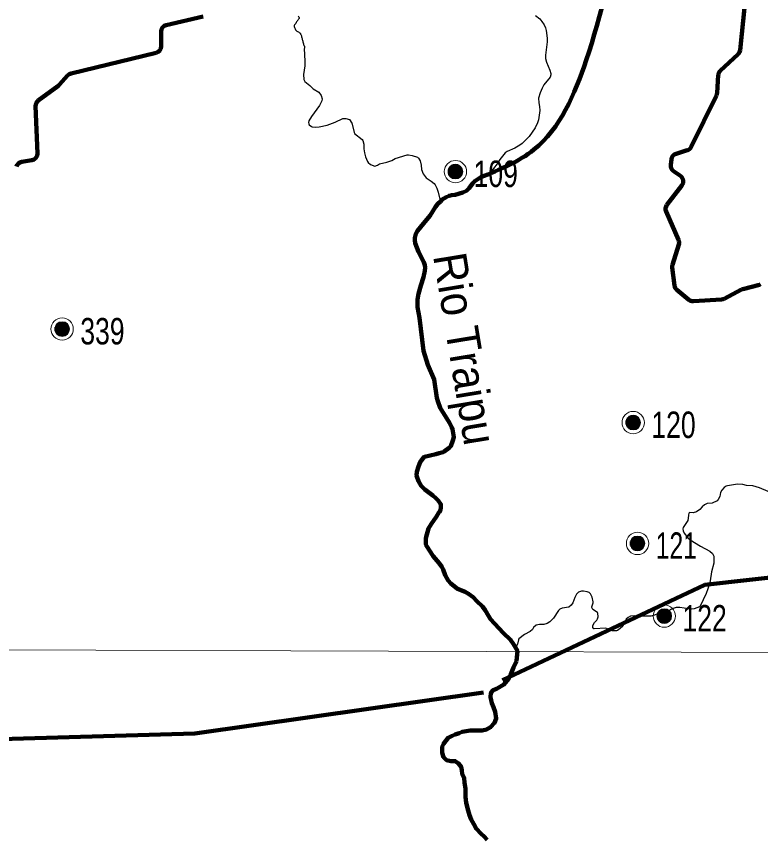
# Model space of a CAD drawing. Extents: x 553962 to 842807, y 8883888 to 9032388.
# Drawn here: x 730580 to 741822, y 8946421 to 8958845 of the extents above; entities that cross this region are included whole.
import ezdxf
from ezdxf.enums import TextEntityAlignment as Align

# ---------------------------------------------------------------- set-up
doc = ezdxf.new("R2010")
doc.units = 0
doc.header["$LTSCALE"] = 160
for name, color, linetype, lineweight in [('2', 7, 'Continuous', 13), ('21', 7, 'Continuous', 25), ('22', 7, 'Continuous', 35), ('27', 7, 'Continuous', 90), ('33', 7, 'Continuous', 13), ('7', 7, 'Continuous', 90)]:
    doc.layers.add(name, color=color, linetype=linetype, lineweight=lineweight)

msp = doc.modelspace()

# ---------------------------------------------------------------- linework, layer by layer
at = {"layer": '2'}
msp.add_line((565315.3, 8949866.8), (791497.7, 8949052.2), dxfattribs=at)
at = {"layer": '21'}
for points in [[(734837.4, 8958847.7), (734845.6, 8958838), (734853, 8958826), (734851.7, 8958813.5), (734841, 8958806.3), (734834.3, 8958793.6), (734826.8, 8958783.2), (734819.6, 8958772.8), (734812.1, 8958761.7), (734805.2, 8958751.1), (734799.5, 8958740), (734791.5, 8958729.7), (734781.1, 8958717.5), (734775.6, 8958705.8), (734774.8, 8958692.8), (734778.6, 8958679.1), (734783.7, 8958666.9), (734789.7, 8958655.6), (734797.2, 8958644.2), (734804.6, 8958632.4), (734815.2, 8958620.2), (734827.2, 8958615.9), (734839.7, 8958611.5), (734850.3, 8958604.2), (734860.7, 8958595.4), (734868.5, 8958585.5), (734875.6, 8958573.9), (734881.5, 8958562.3), (734884.5, 8958549.8), (734887.6, 8958536.7), (734889.9, 8958522.8), (734894.7, 8958509.9), (734898.2, 8958497.2), (734901.8, 8958484), (734905, 8958471.2), (734908.4, 8958459.1), (734912.4, 8958444.8), (734915.5, 8958432.2), (734918.6, 8958417.7), (734924.1, 8958405.6), (734930.5, 8958390.5), (734931.8, 8958377.5), (734933, 8958364.6), (734934.6, 8958360.2)], [(738423, 8958858.3), (738484.8, 8958807.8), (738518.2, 8958769.8)], [(738518.2, 8958769.8), (738553, 8958719.1), (738573.4, 8958671.6), (738584.2, 8958634.2), (738596.5, 8958516.6), (738595.5, 8958459.5), (738573.8, 8958260.1), (738574.3, 8958210.6), (738586, 8958151.5), (738636.9, 8958031.2), (738652.7, 8957981.1), (738654.3, 8957961.8), (738641.6, 8957929.6), (738548.2, 8957809.4), (738520.8, 8957759.5), (738492.3, 8957691), (738469.3, 8957611.9), (738471.1, 8957540.7), (738484.1, 8957483.4), (738489.5, 8957421.9), (738467.2, 8957284.5), (738453.4, 8957238.2), (738417.5, 8957163.1), (738326.3, 8957030.4), (738218, 8956923.9), (738186.3, 8956898.7), (738110, 8956853), (737993.5, 8956806), (737962, 8956783.2), (737881, 8956685.2), (737843.7, 8956619.2), (737789, 8956546.3), (737752.5, 8956505.2), (737714.4, 8956472.2), (737598.9, 8956418.2), (737504.9, 8956356), (737472.4, 8956325.7)], [(734927.5, 8958360.3), (734939, 8958171.4), (734935.7, 8958098.7), (734916.8, 8957966.9), (734921.7, 8957891.6), (734939, 8957863.7), (735013.5, 8957800), (735061, 8957752), (735146.6, 8957699.9), (735184.6, 8957651.3), (735196.8, 8957602.3), (735195.5, 8957569.3), (735158.9, 8957496.6), (735038.3, 8957331.8), (734996.3, 8957267.8), (734991.1, 8957244.5), (734995.8, 8957220.6), (735001.9, 8957208.7), (735035.1, 8957182), (735048.9, 8957175.4), (735102, 8957172.8), (735153.5, 8957176.6), (735272.3, 8957201.5), (735395, 8957245), (735511.8, 8957301.6), (735556.6, 8957302.6), (735610.7, 8957285.4), (735644.8, 8957232.6), (735686.2, 8957076.6), (735800.6, 8956987.3), (735813.5, 8956971.2), (735828, 8956914.6), (735827.4, 8956845.1), (735835.8, 8956785.5), (735854.7, 8956721.8), (735881.3, 8956651.3), (735892.6, 8956636), (735928.3, 8956605.5), (735994.1, 8956583.9), (736036.3, 8956595.8), (736065.4, 8956618.2), (736173.8, 8956640.7), (736249.4, 8956670.3), (736303.6, 8956698.2), (736484.3, 8956752.4), (736504.6, 8956754.1), (736560.1, 8956744.7), (736638.9, 8956717.1), (736653.7, 8956703.3), (736677, 8956664.6), (736695.8, 8956596.6), (736700.2, 8956530.8), (736723, 8956467.7), (736771.5, 8956408), (736847.3, 8956356.8), (736891.3, 8956319.1), (736906.1, 8956297.9), (736929.7, 8956249.7), (736951.9, 8956189.6), (736985.2, 8956045.4)], [(737472.4, 8956325.7), (737418.7, 8956252.2), (737418.7, 8956252.2), (737379.9, 8956210.5), (737322.3, 8956183.6), (737205.6, 8956151.2), (737156.3, 8956144.6), (737117.3, 8956134.5), (737071.6, 8956114.1), (737009.5, 8956078.2), (736986.8, 8956050.7), (736947.5, 8956013.9), (736911.1, 8955966.9), (736827.8, 8955836.5), (736730.5, 8955715.1), (736637.4, 8955606.6), (736612.6, 8955559.5), (736596.5, 8955498.8), (736596.9, 8955463.3), (736605.3, 8955420.7), (736653.1, 8955287.4), (736736, 8955131.5), (736748.2, 8955088.4), (736752.7, 8955048.8), (736749.8, 8954998.5), (736728.6, 8954905.6), (736687.7, 8954781.3), (736654.8, 8954650.4), (736639.8, 8954565.4), (736637.1, 8954522.9), (736639.7, 8954453.6), (736667, 8954290.4), (736732, 8953793.5), (736792.6, 8953579), (736888.8, 8953358.6), (736931.7, 8953081.8), (736945.3, 8953031.5), (736983.1, 8952931.3), (737123.4, 8952701.6), (737158.8, 8952633.3), (737167.3, 8952606.4), (737189.8, 8952488.2), (737175.2, 8952437.1), (737140.2, 8952353), (737118.4, 8952326.4), (737043.7, 8952268.4), (737024.6, 8952259.4), (736968.5, 8952246.4), (736915.8, 8952227.5), (736746.2, 8952191.8), (736734.2, 8952186), (736680.5, 8952109.1), (736652.4, 8952042.2), (736628, 8951962.5), (736626.1, 8951909.8), (736629.1, 8951890.4), (736652.2, 8951824.1), (736693.8, 8951753.5), (736751.8, 8951695.4), (736872.7, 8951604.6), (736918.3, 8951565.6), (736953.6, 8951528.3), (736987.1, 8951480.3), (736992.2, 8951466.2), (736991.6, 8951401.6)], [(741938.6, 8951667.3), (741808.5, 8951720.2), (741704.5, 8951751), (741611.1, 8951758.6), (741553.7, 8951769.6), (741475.3, 8951774.6), (741320.3, 8951752.9), (741303.4, 8951747.1), (741273, 8951726.1), (741237.6, 8951687.6), (741218.7, 8951651.1), (741204.4, 8951588), (741183, 8951543), (741167.8, 8951524.4)], [(741167.8, 8951524.4), (741089.3, 8951489), (741089.3, 8951489), (741016, 8951482.8), (740973, 8951465.6), (740940.3, 8951435.8), (740904, 8951394.2), (740853, 8951356.3), (740802.3, 8951342.2), (740743.8, 8951348.2)], [(736991.6, 8951401.6), (736977.6, 8951361.6), (736962.6, 8951350.4), (736923.5, 8951285.3), (736844.9, 8951173.2), (736806.8, 8951104.1), (736767.2, 8950959.9), (736766.7, 8950864.6), (736773.5, 8950843), (736873.1, 8950687.5), (736964, 8950582.3), (737005.9, 8950527.2), (737027.5, 8950484.6), (737056.7, 8950403.1), (737100.5, 8950322.1), (737144.6, 8950272.8), (737242.5, 8950194.6), (737359.4, 8950150.4), (737410.4, 8950121.1), (737478.1, 8950069.7), (737536.8, 8950007.6), (737622.1, 8949926.5), (737662.5, 8949873.3), (737710.3, 8949784.5), (737742.4, 8949737.3), (737932.5, 8949531.3), (738045.7, 8949425), (738090.7, 8949356.8), (738148, 8949255.8), (738136, 8949103.5)], [(740740.6, 8951344), (740732.7, 8951300.9), (740723.5, 8951227.5), (740653.5, 8951120.8), (740649.5, 8951099.8), (740653.7, 8951072.3), (740666.3, 8951035.6), (740724.8, 8950967.6), (740759, 8950935.8), (740915.7, 8950837.9), (741054.4, 8950764.3), (741094.9, 8950728.4), (741114.1, 8950689.2), (741117.5, 8950649.2), (741115.4, 8950581.4), (741081.2, 8950451.3), (741060.2, 8950314.6), (741048.6, 8950264.3), (741001.4, 8950124.1), (740907.9, 8949933.5), (740897.7, 8949920.9), (740820.4, 8949892.3), (740784.7, 8949888.2), (740735.3, 8949891.9), (740602.9, 8949913.7), (740548.3, 8949910.1), (740486.8, 8949891.4), (740420.3, 8949858.4), (740310.4, 8949835.8), (740220.6, 8949798.5), (740162.9, 8949782.6), (740084.8, 8949779.1), (739999.7, 8949781.3), (739910, 8949788.8), (739859.3, 8949781.2), (739821.4, 8949761.7), (739790.7, 8949737.8), (739761.1, 8949678), (739743.2, 8949632.1), (739700.3, 8949594.3), (739658.9, 8949566.6), (739643.6, 8949560.7), (739587.5, 8949559.2), (739486.2, 8949601.8), (739309.6, 8949588.5), (739303.3, 8949591.9), (739288.7, 8949612.8), (739288.5, 8949639.8), (739315.2, 8949685), (739348.8, 8949722.2), (739360.7, 8949743.3), (739366.1, 8949769.7), (739363.8, 8949828.5), (739356.3, 8949838.8), (739288.5, 8949881.8), (739271.4, 8949910.5), (739271.3, 8949924.3), (739290.9, 8949980.8), (739292.3, 8949997.4), (739277.5, 8950068.8), (739251.5, 8950120.9), (739232.9, 8950137.4), (739203.2, 8950149.1), (739145.7, 8950160.4), (739116.4, 8950158.3), (739073.6, 8950144.2), (739042.1, 8950115.9), (739014.9, 8950065.3), (738985.1, 8949983.4), (738962.1, 8949945.3), (738924.2, 8949917.2), (738826.7, 8949901.6), (738788.2, 8949885.5), (738771.3, 8949866.9), (738692.4, 8949750.2), (738639.2, 8949694.6), (738595.7, 8949672.3)], [(738595.7, 8949672.3), (738595.7, 8949672.3), (738548.7, 8949658), (738482.6, 8949654.4), (738430.5, 8949643.6), (738394, 8949611.5), (738374.2, 8949580.1), (738342.5, 8949551.8), (738256.8, 8949502.2), (738171.1, 8949436.8), (738163.5, 8949423.3), (738147.7, 8949359.1), (738121.4, 8949302.9)], [(738136, 8949103.5), (738089.6, 8949007), (738048.2, 8948905.4), (738017.2, 8948839.4), (737945.4, 8948748.2), (737869, 8948701.7), (737833, 8948682.7), (737782, 8948662.6), (737747, 8948620.9), (737740.6, 8948556), (737760.3, 8948469.2), (737785.4, 8948408), (737810.3, 8948336.6), (737829.9, 8948234.6), (737804, 8948168.5), (737742.6, 8948102.7), (737681.3, 8948067.4), (737615.1, 8948052.6), (737564.2, 8948052.9), (737508.3, 8948053.2), (737437.1, 8948053.7), (737314.9, 8948034), (737269, 8948014), (737207.8, 8947994), (737161.9, 8947973.9), (737100.6, 8947943.7), (737033.9, 8947852.4), (737013.2, 8947806.7), (737012.6, 8947715.1), (737032.5, 8947648.7), (737078, 8947607.7), (737144, 8947592), (737210.1, 8947591.6), (737260.7, 8947555.7), (737301, 8947504.5), (737310.8, 8947453.5), (737315.5, 8947392.4), (737345.6, 8947336.2), (737350.2, 8947264.9), (737364.9, 8947178.2), (737364.5, 8947122.2), (737364, 8947050.9), (737373.5, 8946959.2), (737403.3, 8946847), (737423.1, 8946775.6), (737448.1, 8946709.2), (737488.3, 8946637.7), (737523.4, 8946571.2), (737599.2, 8946494.4), (737644.7, 8946453.4), (737690.1, 8946402.2)]]:
    msp.add_lwpolyline(points, dxfattribs=at)
at = {"layer": '27'}
for points in [[(717295.3, 8959630.3), (717636.9, 8956393.6), (717537.2, 8955887), (718376.1, 8955487), (718808.6, 8955185.8), (719472.1, 8954177.6), (719984.6, 8952814.2), (721077.3, 8952390.4), (721486.8, 8951456.6), (721666.8, 8950799.8), (721718.4, 8950547.1), (727920.4, 8947850.3), (733274.5, 8948007.9), (737635.8, 8948628.8)], [(737921.5, 8948812.5), (740981.3, 8950253.8), (750519.5, 8951321.2), (750521.5, 8957798.6)], [(737594, 8956415), (737504.9, 8956356), (737472.4, 8956325.7)], [(737472.4, 8956325.7), (737418.7, 8956252.2), (737418.7, 8956252.2), (737379.9, 8956210.5), (737322.3, 8956183.6), (737205.6, 8956151.2), (737156.3, 8956144.6), (737117.3, 8956134.5), (737071.6, 8956114.1), (737009.5, 8956078.2), (736986.8, 8956050.7), (736947.5, 8956013.9), (736911.1, 8955966.9), (736827.8, 8955836.5), (736730.5, 8955715.1), (736637.4, 8955606.6), (736612.6, 8955559.5), (736596.5, 8955498.8), (736596.9, 8955463.3), (736605.3, 8955420.7), (736653.1, 8955287.4), (736736, 8955131.5), (736748.2, 8955088.4), (736752.7, 8955048.8), (736749.8, 8954998.5), (736728.6, 8954905.6), (736687.7, 8954781.3), (736654.8, 8954650.4), (736639.8, 8954565.4), (736637.1, 8954522.9), (736639.7, 8954453.6), (736667, 8954290.4), (736732, 8953793.5), (736792.6, 8953579), (736888.8, 8953358.6), (736931.7, 8953081.8), (736945.3, 8953031.5), (736983.1, 8952931.3), (737123.4, 8952701.6), (737158.8, 8952633.3), (737167.3, 8952606.4), (737189.8, 8952488.2), (737175.2, 8952437.1), (737140.2, 8952353), (737118.4, 8952326.4), (737043.7, 8952268.4), (737024.6, 8952259.4), (736968.5, 8952246.4), (736915.8, 8952227.5), (736746.2, 8952191.8), (736734.2, 8952186), (736680.5, 8952109.1), (736652.4, 8952042.2), (736628, 8951962.5), (736626.1, 8951909.8), (736629.1, 8951890.4), (736652.2, 8951824.1), (736693.8, 8951753.5), (736751.8, 8951695.4), (736872.7, 8951604.6), (736918.3, 8951565.6), (736953.6, 8951528.3), (736987.1, 8951480.3), (736992.2, 8951466.2), (736991.6, 8951401.6)], [(736991.6, 8951401.6), (736977.6, 8951361.6), (736962.6, 8951350.4), (736923.5, 8951285.3), (736844.9, 8951173.2), (736806.8, 8951104.1), (736767.2, 8950959.9), (736766.7, 8950864.6), (736773.5, 8950843), (736873.1, 8950687.5), (736964, 8950582.3), (737005.9, 8950527.2), (737027.5, 8950484.6), (737056.7, 8950403.1), (737100.5, 8950322.1), (737144.6, 8950272.8), (737242.5, 8950194.6), (737359.4, 8950150.4), (737410.4, 8950121.1), (737478.1, 8950069.7), (737536.8, 8950007.6), (737622.1, 8949926.5), (737662.5, 8949873.3), (737710.3, 8949784.5), (737742.4, 8949737.3), (737932.5, 8949531.3), (738045.7, 8949425), (738090.7, 8949356.8), (738148, 8949255.8), (738136, 8949103.5)], [(738136, 8949103.5), (738089.6, 8949007), (738048.2, 8948905.4), (738017.2, 8948839.4), (737945.4, 8948748.2), (737869, 8948701.7), (737833, 8948682.7), (737782, 8948662.6), (737747, 8948620.9), (737740.6, 8948556), (737760.3, 8948469.2), (737785.4, 8948408), (737810.3, 8948336.6), (737829.9, 8948234.6), (737804, 8948168.5), (737742.6, 8948102.7), (737681.3, 8948067.4), (737615.1, 8948052.6), (737564.2, 8948052.9), (737508.3, 8948053.2), (737437.1, 8948053.7), (737314.9, 8948034), (737269, 8948014), (737207.8, 8947994), (737161.9, 8947973.9), (737100.6, 8947943.7), (737033.9, 8947852.4), (737013.2, 8947806.7), (737012.6, 8947715.1), (737032.5, 8947648.7), (737078, 8947607.7), (737144, 8947592), (737210.1, 8947591.6), (737260.7, 8947555.7), (737301, 8947504.5), (737310.8, 8947453.5), (737315.5, 8947392.4), (737345.6, 8947336.2), (737350.2, 8947264.9), (737364.9, 8947178.2), (737364.5, 8947122.2), (737364, 8947050.9), (737373.5, 8946959.2), (737403.3, 8946847), (737423.1, 8946775.6), (737448.1, 8946709.2), (737488.3, 8946637.7), (737523.4, 8946571.2), (737599.2, 8946494.4), (737644.7, 8946453.4), (737690.1, 8946402.2)]]:
    msp.add_lwpolyline(points, dxfattribs=at)
msp.add_spline([(737594, 8956415), (738398.3, 8956832.5), (739187.6, 8958183), (739727.1, 8960241), (741408.1, 8965589.6)], degree=3, dxfattribs=at)
at = {"layer": '33'}
for p, q in [((737182, 8956610), (737182, 8956390)), ((737192, 8956610), (737192, 8956390)), ((737202, 8956610), (737202, 8956390)), ((737212, 8956610), (737212, 8956390)), ((737222, 8956610), (737222, 8956390)), ((737232, 8956610), (737232, 8956390)), ((737242, 8956610), (737242, 8956390)), ((737102, 8956530), (737102, 8956470)), ((737112, 8956550), (737112, 8956450)), ((737122, 8956570), (737122, 8956430)), ((737132, 8956580), (737132, 8956420)), ((737142, 8956590), (737142, 8956410)), ((737152, 8956600), (737152, 8956400)), ((737162, 8956600), (737162, 8956400)), ((737172, 8956600), (737172, 8956400)), ((737252, 8956600), (737252, 8956400)), ((737262, 8956600), (737262, 8956400)), ((737272, 8956590), (737272, 8956410)), ((737282, 8956580), (737282, 8956420)), ((737292, 8956570), (737292, 8956430)), ((737302, 8956560), (737302, 8956440)), ((737312, 8956540), (737312, 8956460)), ((731160, 8954151), (731160, 8954091)), ((731170, 8954171), (731170, 8954071)), ((731180, 8954191), (731180, 8954051)), ((731190, 8954201), (731190, 8954041)), ((731200, 8954211), (731200, 8954031)), ((731210, 8954221), (731210, 8954021)), ((731220, 8954221), (731220, 8954021)), ((731230, 8954221), (731230, 8954021)), ((731240, 8954231), (731240, 8954011)), ((731250, 8954231), (731250, 8954011)), ((731260, 8954231), (731260, 8954011)), ((731270, 8954231), (731270, 8954011)), ((731280, 8954231), (731280, 8954011)), ((731290, 8954231), (731290, 8954011)), ((731300, 8954231), (731300, 8954011)), ((731310, 8954221), (731310, 8954021)), ((731320, 8954221), (731320, 8954021)), ((731330, 8954211), (731330, 8954031)), ((731340, 8954201), (731340, 8954041)), ((731350, 8954191), (731350, 8954051)), ((731360, 8954181), (731360, 8954061)), ((731370, 8954161), (731370, 8954081)), ((739798, 8952757), (739798, 8952657)), ((739808, 8952777), (739808, 8952637)), ((739818, 8952787), (739818, 8952627)), ((739828, 8952797), (739828, 8952617)), ((739838, 8952807), (739838, 8952607)), ((739848, 8952807), (739848, 8952607)), ((739858, 8952807), (739858, 8952607)), ((739868, 8952817), (739868, 8952597)), ((739878, 8952817), (739878, 8952597)), ((739888, 8952817), (739888, 8952597)), ((739898, 8952817), (739898, 8952597)), ((739908, 8952817), (739908, 8952597)), ((739918, 8952817), (739918, 8952597)), ((739928, 8952817), (739928, 8952597)), ((739938, 8952807), (739938, 8952607)), ((739948, 8952807), (739948, 8952607)), ((739958, 8952797), (739958, 8952617)), ((739968, 8952787), (739968, 8952627)), ((739978, 8952777), (739978, 8952637)), ((739988, 8952767), (739988, 8952647)), ((739788, 8952737), (739788, 8952677)), ((739998, 8952747), (739998, 8952667)), ((739853, 8950911), (739853, 8950851)), ((739863, 8950931), (739863, 8950831)), ((739873, 8950951), (739873, 8950811)), ((739883, 8950961), (739883, 8950801)), ((739893, 8950971), (739893, 8950791)), ((739903, 8950981), (739903, 8950781)), ((739913, 8950981), (739913, 8950781)), ((739923, 8950981), (739923, 8950781)), ((739933, 8950991), (739933, 8950771)), ((739943, 8950991), (739943, 8950771)), ((739953, 8950991), (739953, 8950771)), ((739963, 8950991), (739963, 8950771)), ((739973, 8950991), (739973, 8950771)), ((739983, 8950991), (739983, 8950771)), ((739993, 8950991), (739993, 8950771)), ((740003, 8950981), (740003, 8950781)), ((740013, 8950981), (740013, 8950781)), ((740023, 8950971), (740023, 8950791)), ((740033, 8950961), (740033, 8950801)), ((740043, 8950951), (740043, 8950811)), ((740053, 8950941), (740053, 8950821)), ((740063, 8950921), (740063, 8950841)), ((740258, 8949813), (740258, 8949753)), ((740268, 8949833), (740268, 8949733)), ((740278, 8949853), (740278, 8949713)), ((740288, 8949863), (740288, 8949703)), ((740298, 8949873), (740298, 8949693)), ((740308, 8949883), (740308, 8949683)), ((740318, 8949883), (740318, 8949683)), ((740328, 8949883), (740328, 8949683)), ((740338, 8949893), (740338, 8949673)), ((740348, 8949893), (740348, 8949673)), ((740358, 8949893), (740358, 8949673)), ((740368, 8949893), (740368, 8949673)), ((740378, 8949893), (740378, 8949673)), ((740388, 8949893), (740388, 8949673)), ((740398, 8949893), (740398, 8949673)), ((740408, 8949883), (740408, 8949683)), ((740418, 8949883), (740418, 8949683)), ((740428, 8949873), (740428, 8949693)), ((740438, 8949863), (740438, 8949703)), ((740448, 8949853), (740448, 8949713)), ((740458, 8949843), (740458, 8949723)), ((740468, 8949823), (740468, 8949743))]:
    msp.add_line(p, q, dxfattribs=at)
for centre, radius in [((737212, 8956500), 168.7), ((737212, 8956500), 111), ((731270, 8954121), 168.7), ((731270, 8954121), 111), ((739898, 8952707), 168.7), ((739898, 8952707), 111), ((739963, 8950881), 168.7), ((739963, 8950881), 111), ((740368, 8949783), 168.7), ((740368, 8949783), 111)]:
    msp.add_circle(centre, radius, dxfattribs=at)
at = {"layer": '7'}
for p, q in [((741586, 8959023.2), (741514.1, 8958337)), ((732843.6, 8958715.1), (733399.2, 8958845)), ((732766.4, 8958394.1), (732766.4, 8958617.8)), ((731403.9, 8957982), (732690.2, 8958296.9)), ((741483, 8958274.4), (741213.7, 8958022.5)), ((731232.4, 8957816.3), (731353.1, 8957951.5)), ((741182.2, 8957956), (741164.8, 8957689.8)), ((730909.8, 8957573), (731203, 8957789.5)), ((741154.7, 8957651.8), (740772, 8956872.8)), ((730896.9, 8956774.6), (730869.2, 8957488.7)), ((740712.4, 8956821.6), (740544.5, 8956768.5)), ((730658.4, 8956646.5), (730813.3, 8956672)), ((740475.6, 8956686.8), (740464.2, 8956604.4)), ((740505.6, 8956509.1), (740611.6, 8956434.3)), ((740633.3, 8956291.8), (740407, 8955996.4)), ((740394.7, 8955895.4), (740582.4, 8955467)), ((740586.3, 8955397), (740490.8, 8955092.6)), ((740487, 8955050), (740521.7, 8954777.9)), ((741572.8, 8954730.5), (741786.1, 8954783.5)), ((740556.9, 8954713.8), (740737.2, 8954563.4)), ((741272.2, 8954579.7), (741535.7, 8954716.5)), ((740807.8, 8954540.4), (741232.8, 8954568.6))]:
    msp.add_line(p, q, dxfattribs=at)
for centre, radius, start, end in [((732866.4, 8958617.8), 100, 103.15456, 180), ((732666.4, 8958394.1), 100, 283.75707, 0), ((741414.7, 8958347.4), 100, 313.08329, 354.02228), ((731427.7, 8957884.9), 100, 103.75707, 138.22857), ((741282, 8957949.4), 100, 133.08329, 176.27041), ((731087.8, 8957945.5), 193.9, 306.44892, 318.22857), ((741064.2, 8957696.3), 100.8, 333.83572, 356.27041), ((730969.2, 8957492.5), 100, 126.44892, 182.22023), ((740682.2, 8956916.9), 100, 287.53356, 333.83572), ((730797, 8956770.7), 100, 279.35349, 2.22023), ((740574.7, 8956673.2), 100, 107.53356, 172.15045), ((730674.7, 8956547.9), 100, 99.35349, 162.10873), ((740563.3, 8956590.8), 100, 172.15045, 234.7693), ((740553.9, 8956352.6), 100, 322.53725, 54.7693), ((740486.3, 8955935.6), 100, 142.53725, 203.66068), ((740490.8, 8955426.9), 100, 342.58997, 23.66068), ((740586.2, 8955062.6), 100, 162.58997, 187.27151), ((740620.9, 8954790.6), 100, 187.27151, 230.16605), ((741762, 8954880.5), 100, 283.94134, 306.84277), ((741613.5, 8954566.5), 169, 103.94134, 117.44011), ((740801.2, 8954640.2), 100, 230.16605, 273.80106), ((741226.1, 8954668.4), 100, 273.80106, 297.44011)]:
    msp.add_arc(centre, radius, start, end, dxfattribs=at)

# ---------------------------------------------------------------- texts
at = {"layer": '22', "width": 0.95}
msp.add_text('Rio Traipu', height=500, rotation=279.367, dxfattribs=at).set_placement((737110.8, 8953783), align=Align.CENTER)
at = {"layer": '33'}
for s, width, p in [('109', 0.75, (737486.2, 8956267.1)), ('339', 0.75, (731544.2, 8953888.1)), ('120', 0.75, (740172.2, 8952474.1)), ('121', 0.7, (740237.2, 8950648.1)), ('122', 0.75, (740642.2, 8949550.1))]:
    msp.add_text(s, height=400, dxfattribs=dict(at, width=width)).set_placement(p)

doc.saveas('drawing.dxf')
